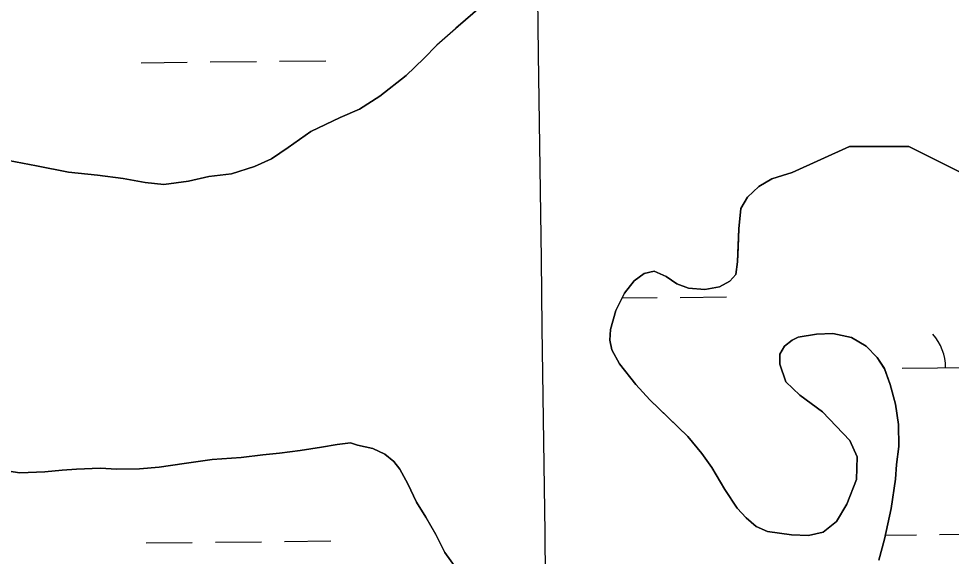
# Model space of a CAD drawing. Extents: x 3734862 to 3772949, y 391520 to 417239.
# Drawn here: x 3767682 to 3768328, y 408341 to 408713 of the extents above; entities that cross this region are included whole.
import ezdxf

# ---------------------------------------------------------------- set-up
doc = ezdxf.new("R2010")
doc.units = 0
for name, color, linetype in [('V-GRID-MAJR', 7, 'Continuous'), ('V-TOPO-SHOR', 7, 'Continuous'), ('V-WETL-SWMP', 7, 'Continuous')]:
    doc.layers.add(name, color=color, linetype=linetype)

msp = doc.modelspace()

# ---------------------------------------------------------------- linework, layer by layer
at = {"layer": 'V-GRID-MAJR'}
msp.add_spline([(3768195.233, 397232.114), (3768114.148, 403291.314), (3768033.0500000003, 409351.577), (3767951.952, 415411.843), (3767951.938, 415412.9)], degree=3, dxfattribs=at)
at = {"layer": 'V-TOPO-SHOR'}
for p, q in [((3767984.648, 408706.733), (3768003.0470000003, 408722.66000000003)), ((3767971.338, 408695.078), (3767984.648, 408706.733)), ((3767962.329, 408685.74700000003), (3767971.338, 408695.078)), ((3767950.188, 408674.09), (3767962.329, 408685.74700000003)), ((3767931.7970000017, 408659.7210000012), (3767950.188, 408674.09)), ((3767917.716999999, 408650.80199999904), (3767931.7970000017, 408659.7210000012)), ((3767904.43, 408645), (3767917.716999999, 408650.80199999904)), ((3767884.105, 408635.32300000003), (3767904.43, 408645)), ((3767868.452, 408624.067), (3767884.105, 408635.32300000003)), ((3767856.718999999, 408616.30599999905), (3767868.452, 408624.067)), ((3768257.5149999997, 408624.848), (3768217.590999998, 408606.7449999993)), ((3768298.570999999, 408624.848), (3768257.5149999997, 408624.848)), ((3768345.4909888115, 408601.3720055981), (3768298.570999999, 408624.848)), ((3767844.9920000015, 408610.89100000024), (3767856.718999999, 408616.30599999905)), ((3767674.504999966, 408615.04800000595), (3767694, 408611.462)), ((3767694, 408611.462), (3767716.222, 408607.087)), ((3767828.977, 408605.879), (3767844.9920000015, 408610.89100000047)), ((3767716.222, 408607.087), (3767736.113, 408605.06200000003)), ((3767736.113, 408605.06200000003), (3767754.051, 408602.652)), ((3767799.3059999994, 408600.92100000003), (3767813.363, 408603.987)), ((3767813.363, 408603.987), (3767828.977, 408605.879)), ((3768210.9519999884, 408604.8179999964), (3768203.530000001, 408602.506)), ((3768217.590999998, 408606.7449999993), (3768210.9519999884, 408604.81799999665)), ((3767754.051, 408602.652), (3767769.257, 408599.862)), ((3767769.257, 408599.862), (3767782.129, 408598.64400000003)), ((3767782.129, 408598.64400000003), (3767799.3059999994, 408600.92100000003)), ((3768194.537, 408597.079), (3768186.703, 408589.696)), ((3768203.530000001, 408602.506), (3768194.537, 408597.079)), ((3768186.703, 408589.696), (3768181.9909999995, 408581.90899999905)), ((3768181.9909999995, 408581.90899999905), (3768180.7660000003, 408567.86799999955)), ((3768180.7660000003, 408567.86799999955), (3768180.33, 408555.386)), ((3768180.33, 408555.386), (3768179.9000000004, 408544.85100000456)), ((3768179.9000000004, 408544.85100000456), (3768178.698, 408536.272)), ((3768115.1010000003, 408536.903), (3768108.058, 408531.858)), ((3768122.13, 408538.4359999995), (3768115.1010000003, 408536.90299999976)), ((3768130.31, 408534.895), (3768122.13, 408538.4359999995)), ((3768137.705, 408529.794), (3768130.31, 408534.895)), ((3768178.698, 408536.272), (3768174.387, 408531.606)), ((3768108.058, 408531.858), (3768101.394, 408523.3)), ((3768145.887, 408526.642), (3768137.705, 408529.794)), ((3768157.198, 408525.819), (3768145.887, 408526.642)), ((3768167.3499999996, 408527.732), (3768157.198, 408525.819)), ((3768174.387, 408531.606), (3768167.3499999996, 408527.732)), ((3768101.394, 408523.3), (3768095.573, 408511.22699999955)), ((3768095.573, 408511.22699999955), (3768091.854, 408498.0519999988)), ((3768091.854, 408498.0519999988), (3768091.203, 408490.6440000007)), ((3768221.8409999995, 408492.721), (3768234.5670000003, 408494.939)), ((3768234.5670000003, 408494.939), (3768245.884, 408495.283)), ((3768245.884, 408495.283), (3768258.7500000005, 408492.50399999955)), ((3768091.203, 408490.6440000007), (3768092.583, 408484.081)), ((3768212.2970000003, 408486.514), (3768217.776, 408490.786)), ((3768217.776, 408490.786), (3768221.8409999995, 408492.721)), ((3768258.7500000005, 408492.50399999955), (3768268.871, 408486.6120000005)), ((3768092.583, 408484.081), (3768097.931, 408474.385)), ((3768209.129, 408474.041), (3768209.154, 408481.064)), ((3768209.154, 408481.064), (3768212.2970000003, 408486.514)), ((3768268.871, 408486.6120000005), (3768276.645, 408478.7779999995)), ((3768097.931, 408474.385), (3768109.268, 408459.90599999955)), ((3768213.3740000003, 408461.92899999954), (3768209.129, 408474.041)), ((3768276.645, 408478.7779999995), (3768281.688, 408470.957)), ((3768281.688, 408470.957), (3768285.546, 408460.01900000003)), ((3768223.092, 408452.5289999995), (3768213.3740000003, 408461.92899999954)), ((3768109.268, 408459.90599999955), (3768119.14, 408449.33199999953)), ((3768285.546, 408460.01900000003), (3768289.398, 408446.346)), ((3768119.14, 408449.33199999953), (3768131.035, 408437.738)), ((3768238.6569999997, 408441.154), (3768223.092, 408452.52899999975)), ((3768289.398, 408446.346), (3768291.2970000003, 408432.293)), ((3768131.035, 408437.738), (3768145.3399999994, 408423.951)), ((3768257.6989999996, 408421.18400000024), (3768238.6569999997, 408441.154)), ((3768291.2970000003, 408432.293), (3768291.629, 408417.074)), ((3768145.3399999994, 408423.951), (3768155.0490000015, 408412.2079999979)), ((3767891.412, 408416.552), (3767876.722, 408414.291)), ((3767902.236, 408418.442), (3767891.412, 408416.552)), ((3767911.5139999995, 408419.566), (3767902.236, 408418.442)), ((3767916.529, 408418.00199999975), (3767911.5139999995, 408419.566)), ((3767926.953000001, 408415.64199999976), (3767916.529, 408418.0019999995)), ((3767935.438, 408411.749), (3767926.953000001, 408415.642)), ((3768262.7269999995, 408409.851), (3768257.6989999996, 408421.18400000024)), ((3768291.629, 408417.074), (3768290.0189999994, 408404.596)), ((3767835.75, 408409.423), (3767815.6550000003, 408407.954)), ((3767850.825, 408411.297), (3767835.75, 408409.423)), ((3767862.419, 408412.413), (3767850.825, 408411.297)), ((3767876.722, 408414.291), (3767862.419, 408412.413)), ((3767941.6010000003, 408406.703), (3767935.438, 408411.749)), ((3768155.0490000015, 408412.2079999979), (3768162.035, 408402.429)), ((3768262.279, 408394.2449999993), (3768262.727, 408409.851)), ((3767796.3260000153, 408405.3230000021), (3767778.9300000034, 408402.68500000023)), ((3767815.6550000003, 408407.954), (3767796.3260000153, 408405.3230000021)), ((3767945.83, 408401.278), (3767941.6010000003, 408406.703)), ((3768290.0189999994, 408404.596), (3768289.201999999, 408394.4539999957)), ((3767682.328, 408398.802), (3767668.426, 408400.784)), ((3767699.716, 408399.506), (3767682.328, 408398.802)), ((3767711.696, 408400.62), (3767699.716, 408399.506)), ((3767721.745999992, 408401.3559999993), (3767711.696, 408400.62)), ((3767737.974000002, 408402.0660000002), (3767721.745999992, 408401.3559999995)), ((3767749.562, 408401.249), (3767737.974000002, 408402.0660000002)), ((3767765.403, 408401.577), (3767749.562, 408401.249)), ((3767778.9300000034, 408402.68500000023), (3767765.403, 408401.577)), ((3767951.198, 408391.212), (3767945.83, 408401.278)), ((3768162.035, 408402.429), (3768170.952, 408387.177)), ((3767957.333, 408378.439), (3767951.198, 408391.212)), ((3768255.582, 408377.1009999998), (3768262.279, 408394.2449999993)), ((3768289.201999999, 408394.4539999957), (3768286.394, 408374.177)), ((3768170.952, 408387.177), (3768179.486, 408374.271)), ((3767963.863, 408367.983), (3767957.333, 408378.439)), ((3768248.512, 408365.034), (3768255.582, 408377.1009999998)), ((3768179.486, 408374.271), (3768185.704, 408367.61299999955)), ((3768286.394, 408374.177), (3768281.6299999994, 408352.734)), ((3767970.77, 408355.98), (3767963.863, 408367.983)), ((3768185.704, 408367.61299999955), (3768192.703999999, 408361.73300000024)), ((3768239.12, 408357.655), (3768248.512, 408365.034)), ((3768192.703999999, 408361.73300000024), (3768200.495000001, 408358.1919999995)), ((3768200.495000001, 408358.1919999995), (3768217.264, 408355.788)), ((3768228.966, 408355.353), (3768239.12, 408357.655)), ((3767976.906, 408343.594), (3767970.77, 408355.98)), ((3768217.264, 408355.788), (3768228.966, 408355.353)), ((3768281.6299999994, 408352.734), (3768277.672999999, 408338.31199999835)), ((3767986.5130000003, 408330.42100000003), (3767976.906, 408343.594))]:
    msp.add_line(p, q, dxfattribs=at)
for points in [[(3768003.0470000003, 408722.66000000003), (3767984.648, 408706.733), (3767971.338, 408695.078), (3767962.329, 408685.74700000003), (3767950.188, 408674.09), (3767931.7970000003, 408659.721), (3767917.717, 408650.802), (3767904.43, 408645), (3767884.103, 408635.32300000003), (3767868.452, 408624.067), (3767856.719, 408616.308), (3767844.992, 408610.891), (3767828.977, 408605.879), (3767813.363, 408603.987), (3767799.306, 408600.919), (3767782.129, 408598.64400000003), (3767769.257, 408599.862), (3767754.051, 408602.652), (3767736.113, 408605.06200000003), (3767716.222, 408607.087), (3767694, 408611.462), (3767674.505, 408615.048)], [(3768277.673, 408338.31200000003), (3768281.63, 408352.734), (3768286.394, 408374.177), (3768289.202, 408394.454), (3768290.021, 408404.596), (3768291.629, 408417.074), (3768291.2970000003, 408432.293), (3768289.398, 408446.346), (3768285.548, 408460.017), (3768281.688, 408470.957), (3768276.645, 408478.778), (3768268.8710000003, 408486.612), (3768258.75, 408492.504), (3768245.884, 408495.283), (3768234.5670000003, 408494.93700000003), (3768221.841, 408492.721), (3768217.776, 408490.786), (3768212.2970000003, 408486.514), (3768209.154, 408481.064), (3768209.129, 408474.041), (3768213.3740000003, 408461.929), (3768223.092, 408452.529), (3768238.657, 408441.154), (3768257.699, 408421.184), (3768262.727, 408409.851), (3768262.279, 408394.245), (3768255.582, 408377.101), (3768248.512, 408365.034), (3768239.12, 408357.655), (3768228.966, 408355.353), (3768217.264, 408355.788), (3768200.495, 408358.192), (3768192.704, 408361.733), (3768185.704, 408367.613), (3768179.486, 408374.271), (3768170.952, 408387.177), (3768162.035, 408402.429), (3768155.049, 408412.208), (3768145.34, 408423.951), (3768131.035, 408437.738), (3768119.14, 408449.332), (3768109.268, 408459.906), (3768097.931, 408474.385), (3768092.583, 408484.081), (3768091.203, 408490.642), (3768091.8540000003, 408498.052), (3768095.573, 408511.227), (3768101.394, 408523.3), (3768108.058, 408531.858), (3768115.1010000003, 408536.903), (3768122.13, 408538.436), (3768130.31, 408534.895), (3768137.705, 408529.794), (3768145.887, 408526.642), (3768157.198, 408525.819), (3768167.35, 408527.732), (3768174.387, 408531.606), (3768178.698, 408536.272), (3768179.9, 408544.851), (3768180.33, 408555.384), (3768180.7660000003, 408567.868), (3768181.991, 408581.909), (3768186.703, 408589.696), (3768194.535, 408597.079), (3768203.5300000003, 408602.506), (3768210.952, 408604.818), (3768217.591, 408606.745)], [(3767668.426, 408400.784), (3767682.328, 408398.802), (3767699.716, 408399.506), (3767711.696, 408400.62), (3767721.7460000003, 408401.356), (3767737.974, 408402.066), (3767749.562, 408401.249), (3767765.403, 408401.577), (3767778.93, 408402.685), (3767796.326, 408405.32300000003), (3767815.6550000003, 408407.954), (3767835.75, 408409.423), (3767850.825, 408411.297), (3767862.419, 408412.413), (3767876.722, 408414.291), (3767891.412, 408416.552), (3767902.236, 408418.442), (3767911.514, 408419.566), (3767916.529, 408418.00200000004), (3767926.953, 408415.645), (3767935.438, 408411.749), (3767941.6010000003, 408406.703), (3767945.83, 408401.278), (3767951.2, 408391.212), (3767957.333, 408378.439), (3767963.863, 408367.983), (3767970.77, 408355.98), (3767976.904, 408343.594), (3767986.5130000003, 408330.42100000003)]]:
    msp.add_lwpolyline(points, dxfattribs=at)
at = {"layer": 'V-WETL-SWMP'}
for p, q in [((3767766.3972466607, 408682.8989610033), (3767798.395459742, 408683.23695321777)), ((3767814.3945662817, 408683.40594932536), (3767846.392779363, 408683.74394153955)), ((3767862.3918859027, 408683.91293764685), (3767894.390098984, 408684.2509298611)), ((3768217.5910273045, 408606.74486993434), (3768257.5179841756, 408624.847075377)), ((3768257.5179841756, 408624.84707537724), (3768298.571984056, 408624.8470759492)), ((3768298.571984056, 408624.84707594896), (3768380.6789832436, 408583.76607981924)), ((3768203.5290272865, 408602.50687001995), (3768210.951027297, 408604.81886996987)), ((3768210.951027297, 408604.81886996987), (3768217.5910273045, 408606.74486993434)), ((3768186.703027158, 408589.69487063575), (3768194.534027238, 408597.07787025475)), ((3768194.534027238, 408597.07787025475), (3768203.5290272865, 408602.50687001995)), ((3768181.9910270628, 408581.9088710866), (3768186.703027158, 408589.69487063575)), ((3768180.767026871, 408567.86787200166), (3768181.9910270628, 408581.9088710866)), ((3768179.9000265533, 408544.85087351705), (3768180.767026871, 408567.86787200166)), ((3768178.6970264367, 408536.27187406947), (3768179.900026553, 408544.85087351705)), ((3768108.0590265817, 408531.85787337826), (3768115.1010266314, 408536.90287314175)), ((3768115.1010266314, 408536.9028731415), (3768122.1300266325, 408538.4368731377)), ((3768122.1300266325, 408538.4368731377), (3768130.310026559, 408534.8948734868)), ((3768130.310026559, 408534.8948734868), (3768137.7040264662, 408529.7938739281)), ((3768174.3870263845, 408531.6058743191), (3768178.6970264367, 408536.27187406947)), ((3768101.3930264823, 408523.29887385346), (3768108.0590265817, 408531.85787337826)), ((3768137.7040264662, 408529.7938739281), (3768145.8860263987, 408526.64187425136)), ((3768145.8860263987, 408526.64187425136), (3768157.197026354, 408525.81887446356)), ((3768157.197026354, 408525.81887446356), (3768167.3490263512, 408527.7308744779)), ((3768167.3490263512, 408527.7308744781), (3768174.3870263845, 408531.6058743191)), ((3768095.573026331, 408511.2258745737), (3768101.393026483, 408523.29887385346)), ((3768099.7593878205, 408519.9100563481), (3768124.137106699, 408520.1675544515)), ((3768140.1362141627, 408520.3365505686), (3768172.1344290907, 408520.6745428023)), ((3768091.8550261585, 408498.05187539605), (3768095.573026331, 408511.2258745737)), ((3768091.203026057, 408490.64187587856), (3768091.8550261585, 408498.05187539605)), ((3768234.568025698, 408494.93587759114), (3768221.8400257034, 408492.72087756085)), ((3768245.8850256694, 408495.28287772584), (3768234.568025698, 408494.93587759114)), ((3768258.7500255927, 408492.50287808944), (3768245.8850256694, 408495.28287772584)), ((3768092.583025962, 408484.08087633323), (3768091.203026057, 408490.64187587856)), ((3768217.775025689, 408490.7858776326), (3768212.297025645, 408486.51387783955)), ((3768221.8400257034, 408492.7208775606), (3768217.775025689, 408490.7858776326)), ((3768268.8720254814, 408486.61187862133), (3768258.7500255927, 408492.50287808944)), ((3768097.930025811, 408474.3848770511), (3768092.5830259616, 408484.08087633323)), ((3768209.1540255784, 408481.06387815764), (3768209.128025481, 408474.04087862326)), ((3768212.297025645, 408486.51387783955), (3768209.1540255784, 408481.06387815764)), ((3768276.6450253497, 408478.77887924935), (3768268.8720254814, 408486.61187862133)), ((3768109.2680255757, 408459.90587817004), (3768097.930025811, 408474.3848770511)), ((3768209.128025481, 408474.04087862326), (3768213.3740253, 408461.9298794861)), ((3768281.688025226, 408470.95587983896), (3768276.6450253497, 408478.77887924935)), ((3768285.548025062, 408460.0168806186), (3768281.688025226, 408470.95587983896)), ((3768293.9796110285, 408471.21674579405), (3768393.974032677, 408472.2729715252)), ((3768213.3740253, 408461.9298794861), (3768223.0920251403, 408452.52888024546)), ((3768119.1390254, 408449.33287900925), (3768109.2680255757, 408459.90587817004)), ((3768289.3980248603, 408446.3458815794), (3768285.548025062, 408460.0168806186)), ((3768145.3400249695, 408423.9508810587), (3768119.1390254, 408449.3328790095)), ((3768223.0920251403, 408452.52888024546), (3768238.656024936, 408441.154881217)), ((3768291.2960246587, 408432.2928825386), (3768289.3980248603, 408446.3458815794)), ((3768238.656024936, 408441.154881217), (3768257.6990246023, 408421.18388280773)), ((3768291.6280244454, 408417.074883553), (3768291.2960246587, 408432.2928825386)), ((3768155.0500247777, 408412.20888197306), (3768145.3400249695, 408423.9508810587)), ((3768257.6990246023, 408421.18388280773), (3768262.72802443, 408409.8498836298)), ((3768290.020024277, 408404.5958843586), (3768291.6280244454, 408417.074883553)), ((3768162.036024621, 408402.42788271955), (3768155.0500247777, 408412.20888197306)), ((3768262.72802443, 408409.8498836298), (3768262.278024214, 408394.2438846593)), ((3768289.2010241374, 408394.4538850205), (3768290.020024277, 408404.5958843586)), ((3768170.9520243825, 408387.1778838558), (3768162.036024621, 408402.42788271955)), ((3768262.278024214, 408394.2438846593), (3768255.5810239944, 408377.10188570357)), ((3768286.393023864, 408374.17588632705), (3768289.2010241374, 408394.4538850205)), ((3768179.4860241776, 408374.26988483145), (3768170.9520243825, 408387.1778838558)), ((3768255.5810239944, 408377.10188570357), (3768248.5120238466, 408365.03388640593)), ((3768185.704024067, 408367.6128853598), (3768179.4860241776, 408374.26988483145)), ((3768281.6300235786, 408352.7348876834), (3768286.393023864, 408374.17588632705)), ((3768192.705023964, 408361.7338858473), (3768185.704024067, 408367.6128853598)), ((3768248.5120238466, 408365.03388640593), (3768239.1200237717, 408357.65588676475)), ((3768200.4950238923, 408358.19288619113), (3768192.705023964, 408361.7338858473)), ((3768217.2630238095, 408355.78788658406), (3768200.4950238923, 408358.19288619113)), ((3768239.1200237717, 408357.6558867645), (3768228.966023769, 408355.35388677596)), ((3767817.909631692, 408350.74925363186), (3767849.9078466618, 408351.0872458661)), ((3767865.906954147, 408351.25624198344), (3767897.905169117, 408351.5942342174)), ((3768228.966023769, 408355.35388677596), (3768217.2630238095, 408355.78788658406)), ((3768277.67302339, 408338.31288858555), (3768281.6300235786, 408352.7348876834)), ((3768282.278647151, 408355.6547147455), (3768303.790352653, 408355.88193958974)), ((3768319.7894601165, 408356.0509357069), (3768351.787675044, 408356.3889279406)), ((3767769.9123092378, 408350.24226528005), (3767801.9105242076, 408350.5802575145))]:
    msp.add_line(p, q, dxfattribs=at)
for points in [[(3768003.046, 408722.66000000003), (3767971.338, 408695.078), (3767962.329, 408685.748), (3767950.1890000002, 408674.08900000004), (3767931.796, 408659.722), (3767917.716, 408650.802), (3767904.429, 408645), (3767884.103, 408635.32300000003), (3767868.453, 408624.067), (3767856.719, 408616.308), (3767844.9930000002, 408610.89), (3767828.977, 408605.879), (3767813.363, 408603.987), (3767799.305, 408600.919), (3767782.129, 408598.643), (3767769.258, 408599.863), (3767754.052, 408602.651), (3767736.113, 408605.061), (3767716.222, 408607.087), (3767693.9990000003, 408611.463), (3767674.504, 408615.049)], [(3767668.426, 408400.78500000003), (3767682.328, 408398.80100000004), (3767699.716, 408399.507), (3767711.697, 408400.621), (3767721.745, 408401.356), (3767737.975, 408402.067), (3767749.562, 408401.25), (3767765.404, 408401.576), (3767778.93, 408402.684), (3767796.326, 408405.322), (3767815.654, 408407.954), (3767835.75, 408409.423), (3767850.825, 408411.297), (3767862.419, 408412.412), (3767876.722, 408414.29000000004), (3767891.412, 408416.552), (3767902.237, 408418.443), (3767911.5130000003, 408419.567), (3767916.5300000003, 408418.00200000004), (3767926.953, 408415.645), (3767935.438, 408411.749), (3767941.6, 408406.703), (3767945.829, 408401.278), (3767951.2, 408391.212), (3767957.333, 408378.439), (3767963.862, 408367.983), (3767970.77, 408355.98), (3767976.9050000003, 408343.593), (3767986.514, 408330.42100000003)]]:
    msp.add_lwpolyline(points, dxfattribs=at)
msp.add_arc((3768288.731952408, 408471.6361452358), 35.24628790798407, 359.8333639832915, 41.37702231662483, dxfattribs=at)

doc.saveas('drawing.dxf')
